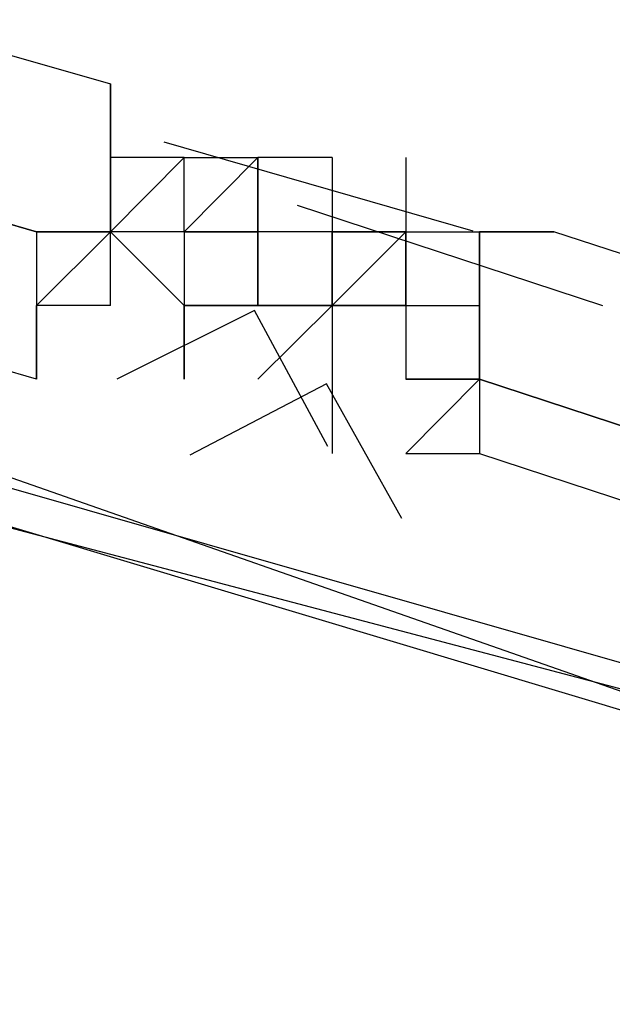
# Model space of a CAD drawing. Header units: feet. Extents: x -79 to 198, y -22 to 181.
# Tile 811 of 982: x 119.33 to 119.437, y 149.225 to 149.403. Entities that reach past the tile are written whole.
import ezdxf

# ---------------------------------------------------------------- set-up
doc = ezdxf.new("R2010")
doc.units = ezdxf.units.FT
doc.layers.add('A-LINEA', color=7, linetype='CONTINUOUS')

msp = doc.modelspace()

# ---------------------------------------------------------------- linework, layer by layer
at = {"layer": 'A-LINEA'}
for p, q in [((119.3467, 149.3911), (119.3467, 149.3911)), ((119.3467, 149.3911), (119.3467, 149.3911)), ((119.3467, 149.3911), (119.3467, 149.3911)), ((119.3467, 149.3911), (119.3467, 149.3911)), ((119.3563, 149.3806), (119.4121, 149.3646)), ((119.3563, 149.3806), (119.4121, 149.3646)), ((119.3467, 149.3778), (119.3467, 149.3778)), ((119.3467, 149.3644), (119.3467, 149.3778)), ((119.36, 149.3778), (119.3467, 149.3778)), ((119.3467, 149.3778), (119.3467, 149.3778)), ((119.3467, 149.3644), (119.3467, 149.3778)), ((119.3467, 149.3778), (119.3467, 149.3778)), ((119.3467, 149.3778), (119.3467, 149.3778)), ((119.3467, 149.3778), (119.3467, 149.3778)), ((119.3467, 149.3778), (119.3467, 149.3778)), ((119.3467, 149.3778), (119.3467, 149.3778)), ((119.3467, 149.3778), (119.3467, 149.3778)), ((119.3467, 149.3778), (119.3467, 149.3778)), ((119.3467, 149.3778), (119.3467, 149.3778)), ((119.3467, 149.3778), (119.3467, 149.3778)), ((119.3467, 149.3778), (119.3467, 149.3778)), ((119.3467, 149.3778), (119.3467, 149.3778)), ((119.3467, 149.3778), (119.3467, 149.3778)), ((119.3467, 149.3778), (119.3467, 149.3778)), ((119.3467, 149.3778), (119.3467, 149.3778)), ((119.3467, 149.3778), (119.3467, 149.3778)), ((119.3467, 149.3778), (119.3467, 149.3778)), ((119.3467, 149.3778), (119.3467, 149.3778)), ((119.3467, 149.3778), (119.3467, 149.3778)), ((119.3467, 149.3644), (119.3467, 149.3778)), ((119.36, 149.3778), (119.3467, 149.3778)), ((119.3467, 149.3778), (119.3467, 149.3778)), ((119.3467, 149.3644), (119.3467, 149.3778)), ((119.3467, 149.3778), (119.3467, 149.3778)), ((119.3467, 149.3778), (119.3467, 149.3778)), ((119.3467, 149.3778), (119.3467, 149.3778)), ((119.3467, 149.3778), (119.3467, 149.3778)), ((119.3467, 149.3778), (119.3467, 149.3778)), ((119.3467, 149.3778), (119.3467, 149.3778)), ((119.3467, 149.3778), (119.3467, 149.3778)), ((119.3467, 149.3778), (119.3467, 149.3778)), ((119.3467, 149.3778), (119.3467, 149.3778)), ((119.3467, 149.3778), (119.3467, 149.3778)), ((119.3467, 149.3778), (119.3467, 149.3778)), ((119.3467, 149.3778), (119.3467, 149.3778)), ((119.3467, 149.3778), (119.3467, 149.3778)), ((119.3467, 149.3778), (119.3467, 149.3778)), ((119.3467, 149.3778), (119.3467, 149.3778)), ((119.3467, 149.3778), (119.3467, 149.3778)), ((119.3467, 149.3778), (119.3467, 149.3778)), ((119.36, 149.3778), (119.36, 149.3778)), ((119.36, 149.3778), (119.36, 149.3778)), ((119.36, 149.3778), (119.36, 149.3778)), ((119.36, 149.3778), (119.36, 149.3778)), ((119.36, 149.3778), (119.36, 149.3778)), ((119.36, 149.3644), (119.36, 149.3778)), ((119.36, 149.3778), (119.36, 149.3778)), ((119.36, 149.3778), (119.3733, 149.3778)), ((119.36, 149.3778), (119.3733, 149.3778)), ((119.36, 149.3778), (119.36, 149.3778)), ((119.36, 149.3778), (119.3733, 149.3778)), ((119.36, 149.3778), (119.36, 149.3778)), ((119.36, 149.3778), (119.36, 149.3778)), ((119.36, 149.3778), (119.36, 149.3778)), ((119.36, 149.3778), (119.36, 149.3778)), ((119.36, 149.3778), (119.36, 149.3778)), ((119.36, 149.3644), (119.36, 149.3778)), ((119.36, 149.3778), (119.36, 149.3778)), ((119.36, 149.3778), (119.3733, 149.3778)), ((119.36, 149.3778), (119.3733, 149.3778)), ((119.36, 149.3778), (119.36, 149.3778)), ((119.36, 149.3778), (119.3733, 149.3778)), ((119.3733, 149.3778), (119.3733, 149.3778)), ((119.3733, 149.3778), (119.3733, 149.3778)), ((119.3733, 149.3778), (119.3733, 149.3778)), ((119.3733, 149.3778), (119.3733, 149.3778)), ((119.3733, 149.3778), (119.3733, 149.3778)), ((119.3733, 149.3778), (119.3733, 149.3778)), ((119.3733, 149.3778), (119.3733, 149.3778)), ((119.3733, 149.3778), (119.3733, 149.3778)), ((119.3733, 149.3778), (119.3733, 149.3778)), ((119.3733, 149.3778), (119.3733, 149.3644)), ((119.3733, 149.3778), (119.3733, 149.3778)), ((119.3867, 149.3778), (119.3733, 149.3778)), ((119.3733, 149.3644), (119.3733, 149.3778)), ((119.3733, 149.3778), (119.3733, 149.3778)), ((119.3733, 149.3778), (119.3733, 149.3778)), ((119.3733, 149.3644), (119.3733, 149.3778)), ((119.3733, 149.3778), (119.3733, 149.3778)), ((119.3733, 149.3778), (119.3733, 149.3778)), ((119.3733, 149.3778), (119.3733, 149.3778)), ((119.3733, 149.3778), (119.3733, 149.3778)), ((119.3733, 149.3778), (119.3733, 149.3644)), ((119.3733, 149.3778), (119.3733, 149.3778)), ((119.3733, 149.3778), (119.3733, 149.3644)), ((119.3733, 149.3778), (119.3733, 149.3778)), ((119.3733, 149.3778), (119.3733, 149.3644)), ((119.3733, 149.3778), (119.3733, 149.3778)), ((119.3733, 149.3778), (119.3733, 149.3778)), ((119.3733, 149.3778), (119.3733, 149.3778)), ((119.3733, 149.3778), (119.3733, 149.3778)), ((119.3733, 149.3778), (119.3733, 149.3778)), ((119.3733, 149.3778), (119.3733, 149.3778)), ((119.3733, 149.3778), (119.3733, 149.3778)), ((119.3733, 149.3778), (119.3733, 149.3778)), ((119.3733, 149.3778), (119.3733, 149.3778)), ((119.3733, 149.3778), (119.3733, 149.3644)), ((119.3733, 149.3778), (119.3733, 149.3778)), ((119.3867, 149.3778), (119.3733, 149.3778)), ((119.3733, 149.3644), (119.3733, 149.3778)), ((119.3733, 149.3778), (119.3733, 149.3778)), ((119.3733, 149.3778), (119.3733, 149.3778)), ((119.3733, 149.3644), (119.3733, 149.3778)), ((119.3733, 149.3778), (119.3733, 149.3778)), ((119.3733, 149.3778), (119.3733, 149.3778)), ((119.3733, 149.3778), (119.3733, 149.3778)), ((119.3733, 149.3778), (119.3733, 149.3778)), ((119.3733, 149.3778), (119.3733, 149.3644)), ((119.3733, 149.3778), (119.3733, 149.3778)), ((119.3733, 149.3778), (119.3733, 149.3644)), ((119.3733, 149.3778), (119.3733, 149.3778)), ((119.3733, 149.3778), (119.3733, 149.3644)), ((119.3867, 149.3778), (119.3867, 149.3644)), ((119.3867, 149.3778), (119.3867, 149.3644)), ((119.3867, 149.3778), (119.3867, 149.3644)), ((119.3867, 149.3778), (119.3867, 149.3778)), ((119.3867, 149.3778), (119.3867, 149.3644)), ((119.3867, 149.3778), (119.3867, 149.3644)), ((119.3867, 149.3778), (119.3867, 149.3644)), ((119.3867, 149.3778), (119.3867, 149.3778)), ((119.4, 149.3778), (119.4, 149.3644)), ((119.4, 149.3778), (119.4, 149.3644)), ((119.3804, 149.3692), (119.4355, 149.3511)), ((119.3804, 149.3692), (119.4355, 149.3511)), ((119.3333, 149.3644), (119.3467, 149.3644)), ((119.3333, 149.3644), (119.3467, 149.3644)), ((119.3467, 149.3644), (119.3467, 149.3644)), ((119.3467, 149.3644), (119.3467, 149.3644)), ((119.3467, 149.3644), (119.3467, 149.3644)), ((119.3467, 149.3644), (119.3467, 149.3644)), ((119.3467, 149.3644), (119.3467, 149.3644)), ((119.36, 149.3511), (119.3467, 149.3644)), ((119.36, 149.3511), (119.3467, 149.3644)), ((119.36, 149.3644), (119.3467, 149.3644)), ((119.3467, 149.3644), (119.3467, 149.3644)), ((119.3467, 149.3644), (119.3467, 149.3644)), ((119.3467, 149.3644), (119.3467, 149.3644)), ((119.3467, 149.3644), (119.3467, 149.3644)), ((119.3467, 149.3644), (119.3467, 149.3644)), ((119.3467, 149.3644), (119.3467, 149.3644)), ((119.3467, 149.3644), (119.3467, 149.3644)), ((119.3467, 149.3644), (119.3467, 149.3644)), ((119.3467, 149.3511), (119.3467, 149.3644)), ((119.3467, 149.3644), (119.3467, 149.3644)), ((119.3467, 149.3644), (119.3467, 149.3644)), ((119.3467, 149.3644), (119.3467, 149.3644)), ((119.3467, 149.3644), (119.3467, 149.3644)), ((119.3467, 149.3644), (119.3467, 149.3644)), ((119.3467, 149.3644), (119.3467, 149.3644)), ((119.3467, 149.3644), (119.3467, 149.3644)), ((119.3467, 149.3644), (119.3467, 149.3644)), ((119.3467, 149.3644), (119.3467, 149.3644)), ((119.36, 149.3511), (119.3467, 149.3644)), ((119.36, 149.3511), (119.3467, 149.3644)), ((119.36, 149.3644), (119.3467, 149.3644)), ((119.3467, 149.3644), (119.3467, 149.3644)), ((119.3467, 149.3644), (119.3467, 149.3644)), ((119.3467, 149.3644), (119.3467, 149.3644)), ((119.3467, 149.3644), (119.3467, 149.3644)), ((119.3467, 149.3644), (119.3467, 149.3644)), ((119.3467, 149.3644), (119.3467, 149.3644)), ((119.3467, 149.3644), (119.3467, 149.3644)), ((119.3467, 149.3644), (119.3467, 149.3644)), ((119.3467, 149.3511), (119.3467, 149.3644)), ((119.3467, 149.3644), (119.3467, 149.3644)), ((119.3467, 149.3644), (119.3467, 149.3644)), ((119.3467, 149.3644), (119.3467, 149.3644)), ((119.3467, 149.3644), (119.3467, 149.3644)), ((119.36, 149.3644), (119.36, 149.3644)), ((119.36, 149.3644), (119.3733, 149.3644)), ((119.36, 149.3644), (119.36, 149.3644)), ((119.36, 149.3644), (119.36, 149.3644)), ((119.36, 149.3644), (119.36, 149.3644)), ((119.36, 149.3644), (119.36, 149.3644)), ((119.36, 149.3644), (119.36, 149.3644)), ((119.36, 149.3644), (119.36, 149.3511)), ((119.36, 149.3644), (119.36, 149.3511)), ((119.36, 149.3644), (119.36, 149.3644)), ((119.36, 149.3644), (119.36, 149.3644)), ((119.3733, 149.3644), (119.36, 149.3644)), ((119.36, 149.3644), (119.36, 149.3644)), ((119.36, 149.3644), (119.36, 149.3644)), ((119.36, 149.3644), (119.36, 149.3644)), ((119.36, 149.3644), (119.36, 149.3644)), ((119.36, 149.3644), (119.36, 149.3644)), ((119.36, 149.3644), (119.36, 149.3644)), ((119.36, 149.3644), (119.36, 149.3644)), ((119.36, 149.3644), (119.36, 149.3644)), ((119.36, 149.3644), (119.36, 149.3644)), ((119.36, 149.3644), (119.36, 149.3644)), ((119.36, 149.3644), (119.36, 149.3644)), ((119.36, 149.3644), (119.36, 149.3644)), ((119.36, 149.3644), (119.36, 149.3644)), ((119.36, 149.3644), (119.36, 149.3644)), ((119.36, 149.3644), (119.36, 149.3644)), ((119.36, 149.3644), (119.36, 149.3644)), ((119.36, 149.3644), (119.36, 149.3644)), ((119.36, 149.3644), (119.36, 149.3644)), ((119.36, 149.3644), (119.36, 149.3644)), ((119.36, 149.3644), (119.36, 149.3511)), ((119.36, 149.3644), (119.36, 149.3644)), ((119.36, 149.3644), (119.36, 149.3511)), ((119.36, 149.3644), (119.36, 149.3644)), ((119.36, 149.3644), (119.36, 149.3644)), ((119.36, 149.3644), (119.36, 149.3644)), ((119.36, 149.3644), (119.36, 149.3644)), ((119.36, 149.3644), (119.36, 149.3644)), ((119.36, 149.3644), (119.36, 149.3644)), ((119.36, 149.3644), (119.36, 149.3644)), ((119.36, 149.3644), (119.3733, 149.3644)), ((119.36, 149.3644), (119.36, 149.3644)), ((119.36, 149.3644), (119.36, 149.3644)), ((119.36, 149.3644), (119.36, 149.3644)), ((119.36, 149.3644), (119.36, 149.3644)), ((119.36, 149.3644), (119.36, 149.3644)), ((119.36, 149.3644), (119.36, 149.3511)), ((119.36, 149.3644), (119.36, 149.3511)), ((119.36, 149.3644), (119.36, 149.3644)), ((119.36, 149.3644), (119.36, 149.3644)), ((119.3733, 149.3644), (119.36, 149.3644)), ((119.36, 149.3644), (119.36, 149.3644)), ((119.36, 149.3644), (119.36, 149.3644)), ((119.36, 149.3644), (119.36, 149.3644)), ((119.36, 149.3644), (119.36, 149.3644)), ((119.36, 149.3644), (119.36, 149.3644)), ((119.36, 149.3644), (119.36, 149.3644)), ((119.36, 149.3644), (119.36, 149.3644)), ((119.36, 149.3644), (119.36, 149.3644)), ((119.36, 149.3644), (119.36, 149.3644)), ((119.36, 149.3644), (119.36, 149.3644)), ((119.36, 149.3644), (119.36, 149.3644)), ((119.36, 149.3644), (119.36, 149.3644)), ((119.36, 149.3644), (119.36, 149.3644)), ((119.36, 149.3644), (119.36, 149.3644)), ((119.36, 149.3644), (119.36, 149.3644)), ((119.36, 149.3644), (119.36, 149.3644)), ((119.36, 149.3644), (119.36, 149.3644)), ((119.36, 149.3644), (119.36, 149.3644)), ((119.36, 149.3644), (119.36, 149.3644)), ((119.36, 149.3644), (119.36, 149.3511)), ((119.36, 149.3644), (119.36, 149.3644)), ((119.36, 149.3644), (119.36, 149.3511)), ((119.36, 149.3644), (119.36, 149.3644)), ((119.36, 149.3644), (119.36, 149.3644)), ((119.36, 149.3644), (119.36, 149.3644)), ((119.36, 149.3644), (119.36, 149.3644)), ((119.36, 149.3644), (119.36, 149.3644)), ((119.36, 149.3644), (119.36, 149.3644)), ((119.3733, 149.3644), (119.3733, 149.3644)), ((119.3733, 149.3644), (119.3733, 149.3644)), ((119.3733, 149.3644), (119.3733, 149.3644)), ((119.3733, 149.3644), (119.3733, 149.3644)), ((119.3733, 149.3511), (119.3733, 149.3644)), ((119.3733, 149.3644), (119.3733, 149.3644)), ((119.3733, 149.3644), (119.3733, 149.3644)), ((119.3733, 149.3644), (119.3733, 149.3644)), ((119.3733, 149.3644), (119.3733, 149.3644)), ((119.3733, 149.3644), (119.3733, 149.3644)), ((119.3733, 149.3644), (119.3733, 149.3644)), ((119.3733, 149.3644), (119.3733, 149.3644)), ((119.3733, 149.3644), (119.3733, 149.3644)), ((119.3733, 149.3644), (119.3733, 149.3644)), ((119.3733, 149.3644), (119.3733, 149.3644)), ((119.3733, 149.3644), (119.3733, 149.3644)), ((119.3733, 149.3644), (119.3733, 149.3644)), ((119.3733, 149.3644), (119.3733, 149.3644)), ((119.3733, 149.3644), (119.3733, 149.3644)), ((119.3733, 149.3644), (119.3733, 149.3644)), ((119.3733, 149.3644), (119.3733, 149.3644)), ((119.3733, 149.3644), (119.3733, 149.3511)), ((119.3733, 149.3644), (119.3733, 149.3644)), ((119.3733, 149.3644), (119.3733, 149.3644)), ((119.3733, 149.3644), (119.3733, 149.3644)), ((119.3733, 149.3644), (119.3733, 149.3644)), ((119.3733, 149.3644), (119.3733, 149.3644)), ((119.3733, 149.3644), (119.3733, 149.3644)), ((119.3733, 149.3644), (119.3733, 149.3644)), ((119.3733, 149.3644), (119.3733, 149.3644)), ((119.3733, 149.3644), (119.3733, 149.3644)), ((119.3733, 149.3644), (119.3733, 149.3644)), ((119.3733, 149.3511), (119.3733, 149.3644)), ((119.3733, 149.3644), (119.3733, 149.3644)), ((119.3733, 149.3644), (119.3733, 149.3644)), ((119.3733, 149.3644), (119.3733, 149.3644)), ((119.3733, 149.3644), (119.3733, 149.3644)), ((119.3733, 149.3644), (119.3733, 149.3644)), ((119.3867, 149.3644), (119.3733, 149.3644)), ((119.3733, 149.3644), (119.3733, 149.3644)), ((119.3733, 149.3644), (119.3733, 149.3644)), ((119.3867, 149.3644), (119.3733, 149.3644)), ((119.3733, 149.3644), (119.3733, 149.3644)), ((119.3733, 149.3644), (119.3733, 149.3644)), ((119.3733, 149.3644), (119.3733, 149.3644)), ((119.3733, 149.3644), (119.3733, 149.3644)), ((119.3733, 149.3644), (119.3733, 149.3644)), ((119.3733, 149.3644), (119.3733, 149.3644)), ((119.3733, 149.3644), (119.3733, 149.3644)), ((119.3733, 149.3644), (119.3733, 149.3644)), ((119.3733, 149.3644), (119.3733, 149.3644)), ((119.3733, 149.3644), (119.3733, 149.3644)), ((119.3733, 149.3644), (119.3733, 149.3644)), ((119.3733, 149.3644), (119.3733, 149.3644)), ((119.3733, 149.3644), (119.3733, 149.3644)), ((119.3733, 149.3644), (119.3733, 149.3644)), ((119.3733, 149.3644), (119.3733, 149.3644)), ((119.3733, 149.3644), (119.3733, 149.3644)), ((119.3733, 149.3644), (119.3733, 149.3644)), ((119.3733, 149.3644), (119.3733, 149.3644)), ((119.3733, 149.3511), (119.3733, 149.3644)), ((119.3733, 149.3644), (119.3733, 149.3644)), ((119.3733, 149.3644), (119.3733, 149.3644)), ((119.3733, 149.3644), (119.3733, 149.3644)), ((119.3733, 149.3644), (119.3733, 149.3644)), ((119.3733, 149.3644), (119.3733, 149.3644)), ((119.3733, 149.3644), (119.3733, 149.3644)), ((119.3733, 149.3644), (119.3733, 149.3644)), ((119.3733, 149.3644), (119.3733, 149.3644)), ((119.3733, 149.3644), (119.3733, 149.3644)), ((119.3733, 149.3644), (119.3733, 149.3644)), ((119.3733, 149.3644), (119.3733, 149.3644)), ((119.3733, 149.3644), (119.3733, 149.3644)), ((119.3733, 149.3644), (119.3733, 149.3644)), ((119.3733, 149.3644), (119.3733, 149.3644)), ((119.3733, 149.3644), (119.3733, 149.3644)), ((119.3733, 149.3644), (119.3733, 149.3644)), ((119.3733, 149.3644), (119.3733, 149.3511)), ((119.3733, 149.3644), (119.3733, 149.3644)), ((119.3733, 149.3644), (119.3733, 149.3644)), ((119.3733, 149.3644), (119.3733, 149.3644)), ((119.3733, 149.3644), (119.3733, 149.3644)), ((119.3733, 149.3644), (119.3733, 149.3644)), ((119.3733, 149.3644), (119.3733, 149.3644)), ((119.3733, 149.3644), (119.3733, 149.3644)), ((119.3733, 149.3644), (119.3733, 149.3644)), ((119.3733, 149.3644), (119.3733, 149.3644)), ((119.3733, 149.3644), (119.3733, 149.3644)), ((119.3733, 149.3511), (119.3733, 149.3644)), ((119.3733, 149.3644), (119.3733, 149.3644)), ((119.3733, 149.3644), (119.3733, 149.3644)), ((119.3733, 149.3644), (119.3733, 149.3644)), ((119.3733, 149.3644), (119.3733, 149.3644)), ((119.3733, 149.3644), (119.3733, 149.3644)), ((119.3867, 149.3644), (119.3733, 149.3644)), ((119.3733, 149.3644), (119.3733, 149.3644)), ((119.3733, 149.3644), (119.3733, 149.3644)), ((119.3867, 149.3644), (119.3733, 149.3644)), ((119.3733, 149.3644), (119.3733, 149.3644)), ((119.3733, 149.3644), (119.3733, 149.3644)), ((119.3733, 149.3644), (119.3733, 149.3644)), ((119.3733, 149.3644), (119.3733, 149.3644)), ((119.3733, 149.3644), (119.3733, 149.3644)), ((119.3733, 149.3644), (119.3733, 149.3644)), ((119.3733, 149.3644), (119.3733, 149.3644)), ((119.3733, 149.3644), (119.3733, 149.3644)), ((119.3733, 149.3644), (119.3733, 149.3644)), ((119.3733, 149.3644), (119.3733, 149.3644)), ((119.3733, 149.3644), (119.3733, 149.3644)), ((119.3733, 149.3644), (119.3733, 149.3644)), ((119.3733, 149.3644), (119.3733, 149.3644)), ((119.3733, 149.3644), (119.3733, 149.3644)), ((119.3867, 149.3644), (119.3867, 149.3644)), ((119.3867, 149.3644), (119.3867, 149.3644)), ((119.3867, 149.3644), (119.3867, 149.3644)), ((119.3867, 149.3644), (119.4, 149.3644)), ((119.3867, 149.3644), (119.4, 149.3644)), ((119.3867, 149.3644), (119.3867, 149.3644)), ((119.3867, 149.3511), (119.3867, 149.3644)), ((119.3867, 149.3644), (119.3867, 149.3644)), ((119.3867, 149.3644), (119.3867, 149.3644)), ((119.3867, 149.3644), (119.3867, 149.3644)), ((119.3867, 149.3644), (119.3867, 149.3644)), ((119.3867, 149.3644), (119.3867, 149.3644)), ((119.3867, 149.3644), (119.3867, 149.3644)), ((119.3867, 149.3644), (119.3867, 149.3644)), ((119.3867, 149.3644), (119.3867, 149.3644)), ((119.3867, 149.3644), (119.3867, 149.3644)), ((119.3867, 149.3644), (119.3867, 149.3644)), ((119.3867, 149.3644), (119.3867, 149.3644)), ((119.3867, 149.3644), (119.3867, 149.3644)), ((119.3867, 149.3644), (119.3867, 149.3644)), ((119.3867, 149.3644), (119.3867, 149.3644)), ((119.3867, 149.3644), (119.3867, 149.3644)), ((119.3867, 149.3644), (119.3867, 149.3644)), ((119.3867, 149.3644), (119.3867, 149.3644)), ((119.3867, 149.3644), (119.3867, 149.3644)), ((119.3867, 149.3511), (119.3867, 149.3644)), ((119.4, 149.3644), (119.3867, 149.3644)), ((119.3867, 149.3644), (119.3867, 149.3644)), ((119.3867, 149.3644), (119.3867, 149.3644)), ((119.3867, 149.3644), (119.3867, 149.3644)), ((119.3867, 149.3644), (119.3867, 149.3644)), ((119.3867, 149.3644), (119.3867, 149.3644)), ((119.3867, 149.3644), (119.3867, 149.3644)), ((119.3867, 149.3644), (119.3867, 149.3644)), ((119.3867, 149.3644), (119.3867, 149.3644)), ((119.3867, 149.3644), (119.3867, 149.3644)), ((119.3867, 149.3644), (119.3867, 149.3644)), ((119.3867, 149.3644), (119.3867, 149.3644)), ((119.3867, 149.3644), (119.3867, 149.3644)), ((119.3867, 149.3644), (119.3867, 149.3644)), ((119.3867, 149.3644), (119.3867, 149.3644)), ((119.3867, 149.3644), (119.3867, 149.3644)), ((119.3867, 149.3644), (119.3867, 149.3644)), ((119.3867, 149.3644), (119.3867, 149.3644)), ((119.3867, 149.3644), (119.3867, 149.3644)), ((119.3867, 149.3644), (119.3867, 149.3644)), ((119.3867, 149.3644), (119.3867, 149.3644)), ((119.3867, 149.3644), (119.3867, 149.3644)), ((119.3867, 149.3644), (119.3867, 149.3644)), ((119.3867, 149.3644), (119.3867, 149.3644)), ((119.3867, 149.3644), (119.3867, 149.3644)), ((119.3867, 149.3644), (119.3867, 149.3644)), ((119.3867, 149.3644), (119.3867, 149.3644)), ((119.3867, 149.3644), (119.3867, 149.3644)), ((119.3867, 149.3644), (119.4, 149.3644)), ((119.3867, 149.3644), (119.4, 149.3644)), ((119.3867, 149.3644), (119.3867, 149.3644)), ((119.3867, 149.3511), (119.3867, 149.3644)), ((119.3867, 149.3644), (119.3867, 149.3644)), ((119.3867, 149.3644), (119.3867, 149.3644)), ((119.3867, 149.3644), (119.3867, 149.3644)), ((119.3867, 149.3644), (119.3867, 149.3644)), ((119.3867, 149.3644), (119.3867, 149.3644)), ((119.3867, 149.3644), (119.3867, 149.3644)), ((119.3867, 149.3644), (119.3867, 149.3644)), ((119.3867, 149.3644), (119.3867, 149.3644)), ((119.3867, 149.3644), (119.3867, 149.3644)), ((119.3867, 149.3644), (119.3867, 149.3644)), ((119.3867, 149.3644), (119.3867, 149.3644)), ((119.3867, 149.3644), (119.3867, 149.3644)), ((119.3867, 149.3644), (119.3867, 149.3644)), ((119.3867, 149.3644), (119.3867, 149.3644)), ((119.3867, 149.3644), (119.3867, 149.3644)), ((119.3867, 149.3644), (119.3867, 149.3644)), ((119.3867, 149.3644), (119.3867, 149.3644)), ((119.3867, 149.3644), (119.3867, 149.3644)), ((119.3867, 149.3511), (119.3867, 149.3644)), ((119.4, 149.3644), (119.3867, 149.3644)), ((119.3867, 149.3644), (119.3867, 149.3644)), ((119.3867, 149.3644), (119.3867, 149.3644)), ((119.3867, 149.3644), (119.3867, 149.3644)), ((119.3867, 149.3644), (119.3867, 149.3644)), ((119.3867, 149.3644), (119.3867, 149.3644)), ((119.3867, 149.3644), (119.3867, 149.3644)), ((119.3867, 149.3644), (119.3867, 149.3644)), ((119.3867, 149.3644), (119.3867, 149.3644)), ((119.3867, 149.3644), (119.3867, 149.3644)), ((119.3867, 149.3644), (119.3867, 149.3644)), ((119.3867, 149.3644), (119.3867, 149.3644)), ((119.3867, 149.3644), (119.3867, 149.3644)), ((119.3867, 149.3644), (119.3867, 149.3644)), ((119.3867, 149.3644), (119.3867, 149.3644)), ((119.3867, 149.3644), (119.3867, 149.3644)), ((119.3867, 149.3644), (119.3867, 149.3644)), ((119.3867, 149.3644), (119.3867, 149.3644)), ((119.3867, 149.3644), (119.3867, 149.3644)), ((119.3867, 149.3644), (119.3867, 149.3644)), ((119.3867, 149.3644), (119.3867, 149.3644)), ((119.3867, 149.3644), (119.3867, 149.3644)), ((119.3867, 149.3644), (119.3867, 149.3644)), ((119.3867, 149.3644), (119.3867, 149.3644)), ((119.3867, 149.3644), (119.3867, 149.3644)), ((119.4, 149.3644), (119.4, 149.3644)), ((119.4, 149.3644), (119.4133, 149.3644)), ((119.4, 149.3511), (119.4, 149.3644)), ((119.4, 149.3644), (119.4, 149.3644)), ((119.4, 149.3644), (119.4, 149.3644)), ((119.4, 149.3644), (119.4, 149.3644)), ((119.4, 149.3644), (119.4, 149.3644)), ((119.4, 149.3644), (119.4, 149.3644)), ((119.4, 149.3644), (119.4, 149.3644)), ((119.4, 149.3644), (119.4, 149.3644)), ((119.4, 149.3644), (119.4, 149.3644)), ((119.4, 149.3644), (119.4, 149.3644)), ((119.4, 149.3644), (119.4, 149.3511)), ((119.4, 149.3644), (119.4, 149.3644)), ((119.4, 149.3644), (119.4, 149.3644)), ((119.4, 149.3644), (119.4, 149.3644)), ((119.4, 149.3644), (119.4, 149.3644)), ((119.4, 149.3644), (119.4, 149.3644)), ((119.4, 149.3644), (119.4, 149.3644)), ((119.4, 149.3644), (119.4, 149.3644)), ((119.4, 149.3644), (119.4, 149.3644)), ((119.4, 149.3644), (119.4133, 149.3644)), ((119.4, 149.3511), (119.4, 149.3644)), ((119.4, 149.3644), (119.4, 149.3644)), ((119.4, 149.3644), (119.4, 149.3644)), ((119.4, 149.3644), (119.4, 149.3644)), ((119.4, 149.3644), (119.4, 149.3644)), ((119.4, 149.3644), (119.4, 149.3644)), ((119.4, 149.3644), (119.4, 149.3644)), ((119.4, 149.3644), (119.4, 149.3644)), ((119.4, 149.3644), (119.4, 149.3644)), ((119.4, 149.3644), (119.4, 149.3644)), ((119.4, 149.3644), (119.4, 149.3511)), ((119.4, 149.3644), (119.4, 149.3644)), ((119.4, 149.3644), (119.4, 149.3644)), ((119.4, 149.3644), (119.4, 149.3644)), ((119.4, 149.3644), (119.4, 149.3644)), ((119.4, 149.3644), (119.4, 149.3644)), ((119.4, 149.3644), (119.4, 149.3644)), ((119.4, 149.3644), (119.4, 149.3644)), ((119.4133, 149.3644), (119.4133, 149.3644)), ((119.4133, 149.3644), (119.4133, 149.3644)), ((119.4133, 149.3644), (119.4133, 149.3644)), ((119.4133, 149.3644), (119.4133, 149.3644)), ((119.4133, 149.3511), (119.4133, 149.3644)), ((119.4133, 149.3644), (119.4133, 149.3644)), ((119.4133, 149.3644), (119.4133, 149.3644)), ((119.4133, 149.3644), (119.4133, 149.3644)), ((119.4133, 149.3644), (119.4133, 149.3644)), ((119.4133, 149.3644), (119.4133, 149.3511)), ((119.4133, 149.3644), (119.4133, 149.3644)), ((119.4133, 149.3644), (119.4133, 149.3644)), ((119.4133, 149.3644), (119.4133, 149.3511)), ((119.4133, 149.3644), (119.4133, 149.3644)), ((119.4133, 149.3644), (119.4133, 149.3644)), ((119.4133, 149.3644), (119.4133, 149.3644)), ((119.4133, 149.3644), (119.4133, 149.3644)), ((119.4133, 149.3644), (119.4133, 149.3644)), ((119.4133, 149.3511), (119.4133, 149.3644)), ((119.4133, 149.3644), (119.4133, 149.3644)), ((119.4133, 149.3644), (119.4133, 149.3644)), ((119.4133, 149.3644), (119.4133, 149.3644)), ((119.4133, 149.3644), (119.4133, 149.3644)), ((119.4133, 149.3644), (119.4133, 149.3511)), ((119.4133, 149.3644), (119.4133, 149.3644)), ((119.4133, 149.3644), (119.4133, 149.3644)), ((119.4133, 149.3644), (119.4133, 149.3511)), ((119.4133, 149.3644), (119.4133, 149.3644)), ((119.4267, 149.3644), (119.4267, 149.3644)), ((119.4267, 149.3644), (119.4267, 149.3644)), ((119.4267, 149.3644), (119.4267, 149.3644)), ((119.4267, 149.3644), (119.4267, 149.3644)), ((119.3333, 149.3511), (119.3333, 149.3511)), ((119.3467, 149.3511), (119.3333, 149.3511)), ((119.3333, 149.3511), (119.3333, 149.3511)), ((119.3333, 149.3511), (119.3333, 149.3511)), ((119.3333, 149.3511), (119.3333, 149.3378)), ((119.3333, 149.3511), (119.3333, 149.3511)), ((119.3333, 149.3511), (119.3333, 149.3511)), ((119.3467, 149.3511), (119.3333, 149.3511)), ((119.3333, 149.3511), (119.3333, 149.3511)), ((119.3333, 149.3511), (119.3333, 149.3511)), ((119.3333, 149.3511), (119.3333, 149.3378)), ((119.3333, 149.3511), (119.3333, 149.3511)), ((119.3467, 149.3511), (119.3467, 149.3511)), ((119.3467, 149.3511), (119.3467, 149.3511)), ((119.3467, 149.3511), (119.3467, 149.3511)), ((119.3467, 149.3511), (119.3467, 149.3511)), ((119.3467, 149.3511), (119.3467, 149.3511)), ((119.3467, 149.3511), (119.3467, 149.3511)), ((119.3467, 149.3511), (119.3467, 149.3511)), ((119.3467, 149.3511), (119.3467, 149.3511)), ((119.3467, 149.3511), (119.3467, 149.3511)), ((119.3467, 149.3511), (119.3467, 149.3511)), ((119.3467, 149.3511), (119.3467, 149.3511)), ((119.3467, 149.3511), (119.3467, 149.3511)), ((119.3467, 149.3511), (119.3467, 149.3511)), ((119.3467, 149.3511), (119.3467, 149.3511)), ((119.3467, 149.3511), (119.3467, 149.3511)), ((119.3467, 149.3511), (119.3467, 149.3511)), ((119.3467, 149.3511), (119.3467, 149.3511)), ((119.3467, 149.3511), (119.3467, 149.3511)), ((119.3467, 149.3511), (119.3467, 149.3511)), ((119.3467, 149.3511), (119.3467, 149.3511)), ((119.3467, 149.3511), (119.3467, 149.3511)), ((119.3467, 149.3511), (119.3467, 149.3511)), ((119.3467, 149.3511), (119.3467, 149.3511)), ((119.3467, 149.3511), (119.3467, 149.3511)), ((119.36, 149.3511), (119.36, 149.3511)), ((119.36, 149.3511), (119.3733, 149.3511)), ((119.36, 149.3511), (119.36, 149.3511)), ((119.36, 149.3511), (119.36, 149.3511)), ((119.36, 149.3511), (119.36, 149.3511)), ((119.36, 149.3378), (119.36, 149.3511)), ((119.36, 149.3511), (119.36, 149.3511)), ((119.36, 149.3511), (119.36, 149.3511)), ((119.36, 149.3511), (119.36, 149.3511)), ((119.36, 149.3511), (119.36, 149.3511)), ((119.36, 149.3511), (119.36, 149.3511)), ((119.36, 149.3511), (119.36, 149.3511)), ((119.36, 149.3511), (119.36, 149.3511)), ((119.36, 149.3511), (119.3733, 149.3511)), ((119.36, 149.3511), (119.36, 149.3511)), ((119.36, 149.3511), (119.36, 149.3511)), ((119.36, 149.3511), (119.36, 149.3511)), ((119.3733, 149.3511), (119.36, 149.3511)), ((119.36, 149.3511), (119.36, 149.3511)), ((119.36, 149.3511), (119.36, 149.3511)), ((119.36, 149.3511), (119.3733, 149.3511)), ((119.36, 149.3511), (119.36, 149.3511)), ((119.36, 149.3511), (119.36, 149.3511)), ((119.36, 149.3511), (119.36, 149.3511)), ((119.36, 149.3378), (119.36, 149.3511)), ((119.36, 149.3511), (119.36, 149.3511)), ((119.36, 149.3511), (119.36, 149.3511)), ((119.36, 149.3511), (119.36, 149.3511)), ((119.36, 149.3511), (119.36, 149.3511)), ((119.36, 149.3511), (119.36, 149.3511)), ((119.36, 149.3511), (119.36, 149.3511)), ((119.36, 149.3511), (119.36, 149.3511)), ((119.36, 149.3511), (119.3733, 149.3511)), ((119.36, 149.3511), (119.36, 149.3511)), ((119.36, 149.3511), (119.36, 149.3511)), ((119.36, 149.3511), (119.36, 149.3511)), ((119.3733, 149.3511), (119.36, 149.3511)), ((119.36, 149.3511), (119.36, 149.3511)), ((119.3733, 149.3511), (119.3733, 149.3511)), ((119.3733, 149.3511), (119.3733, 149.3511)), ((119.3733, 149.3511), (119.3733, 149.3511)), ((119.3733, 149.3511), (119.3733, 149.3511)), ((119.3733, 149.3511), (119.3733, 149.3511)), ((119.3733, 149.3511), (119.3733, 149.3511)), ((119.3733, 149.3511), (119.3733, 149.3511)), ((119.3733, 149.3511), (119.3733, 149.3511)), ((119.3733, 149.3511), (119.3733, 149.3511)), ((119.3733, 149.3511), (119.3733, 149.3511)), ((119.3733, 149.3511), (119.3867, 149.3511)), ((119.3733, 149.3511), (119.3867, 149.3511)), ((119.3733, 149.3511), (119.3867, 149.3511)), ((119.3733, 149.3511), (119.3867, 149.3511)), ((119.3733, 149.3511), (119.3733, 149.3511)), ((119.3733, 149.3511), (119.3733, 149.3511)), ((119.3733, 149.3511), (119.3733, 149.3511)), ((119.3733, 149.3511), (119.3733, 149.3511)), ((119.3733, 149.3511), (119.3733, 149.3511)), ((119.3733, 149.3511), (119.3733, 149.3511)), ((119.3733, 149.3511), (119.3733, 149.3511)), ((119.3733, 149.3511), (119.3733, 149.3511)), ((119.3867, 149.3511), (119.3733, 149.3511)), ((119.3733, 149.3511), (119.3733, 149.3511)), ((119.3733, 149.3511), (119.3733, 149.3511)), ((119.3733, 149.3511), (119.3733, 149.3511)), ((119.3733, 149.3511), (119.3733, 149.3511)), ((119.3733, 149.3511), (119.3733, 149.3511)), ((119.3733, 149.3511), (119.3733, 149.3511)), ((119.3733, 149.3511), (119.3733, 149.3511)), ((119.3733, 149.3511), (119.3733, 149.3511)), ((119.3733, 149.3511), (119.3733, 149.3511)), ((119.3867, 149.3511), (119.3733, 149.3378)), ((119.3733, 149.3511), (119.3733, 149.3511)), ((119.3733, 149.3511), (119.3733, 149.3511)), ((119.3733, 149.3511), (119.3733, 149.3511)), ((119.3733, 149.3511), (119.3733, 149.3511)), ((119.3733, 149.3511), (119.3733, 149.3511)), ((119.3733, 149.3511), (119.3733, 149.3511)), ((119.3733, 149.3511), (119.3733, 149.3511)), ((119.3733, 149.3511), (119.3733, 149.3511)), ((119.3733, 149.3511), (119.3733, 149.3511)), ((119.3733, 149.3511), (119.3733, 149.3511)), ((119.3733, 149.3511), (119.3733, 149.3511)), ((119.3733, 149.3511), (119.3733, 149.3511)), ((119.3733, 149.3511), (119.3733, 149.3511)), ((119.3733, 149.3511), (119.3733, 149.3511)), ((119.3733, 149.3511), (119.3733, 149.3511)), ((119.3733, 149.3511), (119.3733, 149.3511)), ((119.3733, 149.3511), (119.3733, 149.3511)), ((119.3733, 149.3511), (119.3733, 149.3511)), ((119.3733, 149.3511), (119.3733, 149.3511)), ((119.3733, 149.3511), (119.3867, 149.3511)), ((119.3733, 149.3511), (119.3867, 149.3511)), ((119.3733, 149.3511), (119.3867, 149.3511)), ((119.3733, 149.3511), (119.3867, 149.3511)), ((119.3733, 149.3511), (119.3733, 149.3511)), ((119.3733, 149.3511), (119.3733, 149.3511)), ((119.3733, 149.3511), (119.3733, 149.3511)), ((119.3733, 149.3511), (119.3733, 149.3511)), ((119.3733, 149.3511), (119.3733, 149.3511)), ((119.3733, 149.3511), (119.3733, 149.3511)), ((119.3733, 149.3511), (119.3733, 149.3511)), ((119.3733, 149.3511), (119.3733, 149.3511)), ((119.3867, 149.3511), (119.3733, 149.3511)), ((119.3733, 149.3511), (119.3733, 149.3511)), ((119.3733, 149.3511), (119.3733, 149.3511)), ((119.3733, 149.3511), (119.3733, 149.3511)), ((119.3733, 149.3511), (119.3733, 149.3511)), ((119.3733, 149.3511), (119.3733, 149.3511)), ((119.3733, 149.3511), (119.3733, 149.3511)), ((119.3733, 149.3511), (119.3733, 149.3511)), ((119.3733, 149.3511), (119.3733, 149.3511)), ((119.3733, 149.3511), (119.3733, 149.3511)), ((119.3867, 149.3511), (119.3733, 149.3378)), ((119.3733, 149.3511), (119.3733, 149.3511)), ((119.3733, 149.3511), (119.3733, 149.3511)), ((119.3733, 149.3511), (119.3733, 149.3511)), ((119.3733, 149.3511), (119.3733, 149.3511)), ((119.3733, 149.3511), (119.3733, 149.3511)), ((119.3733, 149.3511), (119.3733, 149.3511)), ((119.3733, 149.3511), (119.3733, 149.3511)), ((119.3733, 149.3511), (119.3733, 149.3511)), ((119.3733, 149.3511), (119.3733, 149.3511)), ((119.3867, 149.3511), (119.3867, 149.3511)), ((119.3867, 149.3511), (119.3867, 149.3511)), ((119.3867, 149.3511), (119.3867, 149.3511)), ((119.3867, 149.3511), (119.3867, 149.3511)), ((119.3867, 149.3511), (119.3867, 149.3511)), ((119.3867, 149.3511), (119.3867, 149.3511)), ((119.3867, 149.3511), (119.3867, 149.3511)), ((119.3867, 149.3511), (119.3867, 149.3511)), ((119.3867, 149.3511), (119.3867, 149.3511)), ((119.3867, 149.3511), (119.3867, 149.3511)), ((119.3867, 149.3511), (119.3867, 149.3511)), ((119.3867, 149.3511), (119.3867, 149.3511)), ((119.3867, 149.3511), (119.3867, 149.3511)), ((119.3867, 149.3511), (119.3867, 149.3511)), ((119.3867, 149.3511), (119.3867, 149.3511)), ((119.3867, 149.3511), (119.3867, 149.3511)), ((119.3867, 149.3511), (119.3867, 149.3511)), ((119.3867, 149.3511), (119.3867, 149.3511)), ((119.3867, 149.3511), (119.3867, 149.3511)), ((119.3867, 149.3511), (119.3867, 149.3511)), ((119.3867, 149.3511), (119.3867, 149.3511)), ((119.3867, 149.3511), (119.3867, 149.3511)), ((119.3867, 149.3511), (119.3867, 149.3511)), ((119.3867, 149.3511), (119.3867, 149.3511)), ((119.3867, 149.3511), (119.3867, 149.3511)), ((119.3867, 149.3511), (119.3867, 149.3511)), ((119.3867, 149.3511), (119.3867, 149.3511)), ((119.3867, 149.3511), (119.3867, 149.3511)), ((119.3867, 149.3511), (119.3867, 149.3511)), ((119.3867, 149.3511), (119.3867, 149.3511)), ((119.4, 149.3511), (119.3867, 149.3511)), ((119.3867, 149.3511), (119.3867, 149.3511)), ((119.3867, 149.3511), (119.3867, 149.3511)), ((119.3867, 149.3511), (119.3867, 149.3511)), ((119.3867, 149.3511), (119.3867, 149.3511)), ((119.3867, 149.3511), (119.3867, 149.3511)), ((119.3867, 149.3511), (119.3867, 149.3511)), ((119.3867, 149.3511), (119.3867, 149.3511)), ((119.3867, 149.3511), (119.3867, 149.3511)), ((119.3867, 149.3511), (119.3867, 149.3511)), ((119.3867, 149.3511), (119.3867, 149.3511)), ((119.3867, 149.3511), (119.3867, 149.3511)), ((119.3867, 149.3511), (119.3867, 149.3511)), ((119.3867, 149.3511), (119.3867, 149.3511)), ((119.3867, 149.3511), (119.3867, 149.3511)), ((119.3867, 149.3511), (119.3867, 149.3511)), ((119.3867, 149.3511), (119.3867, 149.3511)), ((119.3867, 149.3511), (119.3867, 149.3511)), ((119.3867, 149.3511), (119.3867, 149.3511)), ((119.3867, 149.3511), (119.3867, 149.3511)), ((119.3867, 149.3511), (119.3867, 149.3511)), ((119.3867, 149.3511), (119.3867, 149.3511)), ((119.3867, 149.3511), (119.3867, 149.3511)), ((119.3867, 149.3511), (119.3867, 149.3511)), ((119.3867, 149.3511), (119.3867, 149.3511)), ((119.3867, 149.3511), (119.3867, 149.3511)), ((119.3867, 149.3511), (119.3867, 149.3511)), ((119.3867, 149.3511), (119.3867, 149.3511)), ((119.3867, 149.3511), (119.3867, 149.3511)), ((119.3867, 149.3511), (119.3867, 149.3511)), ((119.3867, 149.3511), (119.3867, 149.3511)), ((119.3867, 149.3511), (119.3867, 149.3511)), ((119.3867, 149.3511), (119.3867, 149.3511)), ((119.3867, 149.3511), (119.3867, 149.3511)), ((119.3867, 149.3511), (119.3867, 149.3511)), ((119.3867, 149.3511), (119.3867, 149.3511)), ((119.3867, 149.3511), (119.3867, 149.3511)), ((119.3867, 149.3511), (119.3867, 149.3511)), ((119.3867, 149.3511), (119.3867, 149.3511)), ((119.3867, 149.3511), (119.3867, 149.3511)), ((119.3867, 149.3511), (119.3867, 149.3511)), ((119.3867, 149.3511), (119.3867, 149.3511)), ((119.4, 149.3511), (119.3867, 149.3511)), ((119.3867, 149.3511), (119.3867, 149.3511)), ((119.3867, 149.3511), (119.3867, 149.3511)), ((119.3867, 149.3511), (119.3867, 149.3511)), ((119.3867, 149.3511), (119.3867, 149.3511)), ((119.3867, 149.3511), (119.3867, 149.3511)), ((119.3867, 149.3511), (119.3867, 149.3511)), ((119.3867, 149.3511), (119.3867, 149.3511)), ((119.3867, 149.3511), (119.3867, 149.3511)), ((119.3867, 149.3511), (119.3867, 149.3511)), ((119.3867, 149.3511), (119.3867, 149.3511)), ((119.3867, 149.3511), (119.3867, 149.3511)), ((119.4, 149.3511), (119.4, 149.3378)), ((119.4, 149.3511), (119.4133, 149.3511)), ((119.4, 149.3511), (119.4, 149.3511)), ((119.4, 149.3511), (119.4, 149.3511)), ((119.4, 149.3511), (119.4, 149.3511)), ((119.4, 149.3511), (119.4, 149.3511)), ((119.4, 149.3511), (119.4, 149.3511)), ((119.4, 149.3511), (119.4, 149.3511)), ((119.4, 149.3511), (119.4, 149.3511)), ((119.4, 149.3511), (119.4, 149.3511)), ((119.4, 149.3511), (119.4, 149.3511)), ((119.4, 149.3511), (119.4, 149.3511)), ((119.4, 149.3511), (119.4, 149.3511)), ((119.4, 149.3511), (119.4, 149.3511)), ((119.4, 149.3511), (119.4, 149.3511)), ((119.4, 149.3511), (119.4, 149.3511)), ((119.4, 149.3511), (119.4, 149.3511)), ((119.4, 149.3511), (119.4, 149.3511)), ((119.4, 149.3511), (119.4, 149.3511)), ((119.4, 149.3511), (119.4, 149.3511)), ((119.4, 149.3511), (119.4, 149.3511)), ((119.4, 149.3511), (119.4, 149.3511)), ((119.4, 149.3511), (119.4, 149.3511)), ((119.4, 149.3511), (119.4, 149.3511)), ((119.4, 149.3511), (119.4, 149.3511)), ((119.4, 149.3511), (119.4, 149.3511)), ((119.4, 149.3511), (119.4, 149.3511)), ((119.4, 149.3511), (119.4, 149.3511)), ((119.4, 149.3511), (119.4, 149.3511)), ((119.4, 149.3511), (119.4, 149.3511)), ((119.4, 149.3511), (119.4, 149.3511)), ((119.4, 149.3511), (119.4, 149.3511)), ((119.4, 149.3511), (119.4, 149.3511)), ((119.4, 149.3511), (119.4, 149.3378)), ((119.4, 149.3511), (119.4133, 149.3511)), ((119.4, 149.3511), (119.4, 149.3511)), ((119.4, 149.3511), (119.4, 149.3511)), ((119.4, 149.3511), (119.4, 149.3511)), ((119.4, 149.3511), (119.4, 149.3511)), ((119.4, 149.3511), (119.4, 149.3511)), ((119.4, 149.3511), (119.4, 149.3511)), ((119.4, 149.3511), (119.4, 149.3511)), ((119.4, 149.3511), (119.4, 149.3511)), ((119.4, 149.3511), (119.4, 149.3511)), ((119.4, 149.3511), (119.4, 149.3511)), ((119.4, 149.3511), (119.4, 149.3511)), ((119.4, 149.3511), (119.4, 149.3511)), ((119.4, 149.3511), (119.4, 149.3511)), ((119.4, 149.3511), (119.4, 149.3511)), ((119.4, 149.3511), (119.4, 149.3511)), ((119.4, 149.3511), (119.4, 149.3511)), ((119.4, 149.3511), (119.4, 149.3511)), ((119.4, 149.3511), (119.4, 149.3511)), ((119.4, 149.3511), (119.4, 149.3511)), ((119.4, 149.3511), (119.4, 149.3511)), ((119.4, 149.3511), (119.4, 149.3511)), ((119.4, 149.3511), (119.4, 149.3511)), ((119.4, 149.3511), (119.4, 149.3511)), ((119.4, 149.3511), (119.4, 149.3511)), ((119.4, 149.3511), (119.4, 149.3511)), ((119.4, 149.3511), (119.4, 149.3511)), ((119.4, 149.3511), (119.4, 149.3511)), ((119.4, 149.3511), (119.4, 149.3511)), ((119.4, 149.3511), (119.4, 149.3511)), ((119.4, 149.3511), (119.4, 149.3511)), ((119.4, 149.3511), (119.4, 149.3511)), ((119.4133, 149.3511), (119.4133, 149.3511)), ((119.4133, 149.3511), (119.4133, 149.3511)), ((119.4133, 149.3511), (119.4133, 149.3511)), ((119.4133, 149.3511), (119.4133, 149.3511)), ((119.4133, 149.3511), (119.4133, 149.3511)), ((119.4133, 149.3511), (119.4133, 149.3511)), ((119.4133, 149.3511), (119.4133, 149.3511)), ((119.4133, 149.3378), (119.4133, 149.3511)), ((119.4133, 149.3511), (119.4133, 149.3511)), ((119.4133, 149.3511), (119.4133, 149.3511)), ((119.4133, 149.3511), (119.4133, 149.3511)), ((119.4133, 149.3511), (119.4133, 149.3511)), ((119.4133, 149.3511), (119.4133, 149.3511)), ((119.4133, 149.3511), (119.4133, 149.3511)), ((119.4133, 149.3511), (119.4133, 149.3511)), ((119.4133, 149.3511), (119.4133, 149.3511)), ((119.4133, 149.3511), (119.4133, 149.3511)), ((119.4133, 149.3511), (119.4133, 149.3511)), ((119.4133, 149.3511), (119.4133, 149.3511)), ((119.4133, 149.3511), (119.4133, 149.3511)), ((119.4133, 149.3511), (119.4133, 149.3511)), ((119.4133, 149.3511), (119.4133, 149.3511)), ((119.4133, 149.3511), (119.4133, 149.3511)), ((119.4133, 149.3511), (119.4133, 149.3511)), ((119.4133, 149.3511), (119.4133, 149.3511)), ((119.4133, 149.3378), (119.4133, 149.3511)), ((119.4133, 149.3511), (119.4133, 149.3511)), ((119.4133, 149.3511), (119.4133, 149.3511)), ((119.4133, 149.3511), (119.4133, 149.3511)), ((119.4133, 149.3511), (119.4133, 149.3511)), ((119.4133, 149.3511), (119.4133, 149.3511)), ((119.4133, 149.3511), (119.4133, 149.3511)), ((119.4133, 149.3511), (119.4133, 149.3511)), ((119.4133, 149.3511), (119.4133, 149.3511)), ((119.4133, 149.3511), (119.4133, 149.3511)), ((119.4133, 149.3511), (119.4133, 149.3511)), ((119.3333, 149.3378), (119.3333, 149.3378)), ((119.3333, 149.3378), (119.3333, 149.3378)), ((119.3333, 149.3378), (119.3333, 149.3378)), ((119.3333, 149.3378), (119.3333, 149.3378)), ((119.36, 149.3378), (119.36, 149.3378)), ((119.36, 149.3378), (119.36, 149.3378)), ((119.36, 149.3378), (119.36, 149.3378)), ((119.36, 149.3378), (119.36, 149.3378)), ((119.36, 149.3378), (119.36, 149.3378)), ((119.36, 149.3378), (119.36, 149.3378)), ((119.3867, 149.3378), (119.3867, 149.3378)), ((119.3867, 149.3378), (119.3867, 149.3378)), ((119.3867, 149.3378), (119.3867, 149.3378)), ((119.3867, 149.3378), (119.3867, 149.3378)), ((119.3867, 149.3378), (119.3867, 149.3378)), ((119.3867, 149.3378), (119.3867, 149.3378)), ((119.3867, 149.3378), (119.3867, 149.3378)), ((119.3867, 149.3378), (119.3867, 149.3378)), ((119.3867, 149.3378), (119.3867, 149.3378)), ((119.3867, 149.3378), (119.3867, 149.3378)), ((119.3867, 149.3378), (119.3867, 149.3378)), ((119.3867, 149.3378), (119.3867, 149.3378)), ((119.3867, 149.3378), (119.3867, 149.3378)), ((119.3867, 149.3378), (119.3867, 149.3378)), ((119.3867, 149.3378), (119.3867, 149.3378)), ((119.3867, 149.3378), (119.3867, 149.3378)), ((119.3867, 149.3378), (119.3867, 149.3378)), ((119.3867, 149.3378), (119.3867, 149.3378)), ((119.3867, 149.3378), (119.3867, 149.3378)), ((119.3867, 149.3378), (119.3867, 149.3378)), ((119.3867, 149.3378), (119.3867, 149.3378)), ((119.3867, 149.3378), (119.3867, 149.3378)), ((119.3867, 149.3378), (119.3867, 149.3378)), ((119.3867, 149.3378), (119.3867, 149.3378)), ((119.3867, 149.3378), (119.3867, 149.3378)), ((119.3867, 149.3378), (119.3867, 149.3378)), ((119.3867, 149.3378), (119.3867, 149.3378)), ((119.3867, 149.3378), (119.3867, 149.3378)), ((119.4, 149.3378), (119.4133, 149.3378)), ((119.4, 149.3378), (119.4, 149.3378)), ((119.4, 149.3378), (119.4, 149.3378)), ((119.4, 149.3378), (119.4, 149.3378)), ((119.4, 149.3378), (119.4, 149.3378)), ((119.4, 149.3378), (119.4, 149.3378)), ((119.4, 149.3378), (119.4, 149.3378)), ((119.4, 149.3378), (119.4, 149.3378)), ((119.4, 149.3378), (119.4, 149.3378)), ((119.4, 149.3378), (119.4, 149.3378)), ((119.4, 149.3378), (119.4, 149.3378)), ((119.4, 149.3378), (119.4, 149.3378)), ((119.4, 149.3378), (119.4, 149.3378)), ((119.4, 149.3378), (119.4, 149.3378)), ((119.4, 149.3378), (119.4133, 149.3378)), ((119.4, 149.3378), (119.4, 149.3378)), ((119.4, 149.3378), (119.4, 149.3378)), ((119.4, 149.3378), (119.4, 149.3378)), ((119.4, 149.3378), (119.4, 149.3378)), ((119.4, 149.3378), (119.4, 149.3378)), ((119.4, 149.3378), (119.4, 149.3378)), ((119.4, 149.3378), (119.4, 149.3378)), ((119.4, 149.3378), (119.4, 149.3378)), ((119.4, 149.3378), (119.4, 149.3378)), ((119.4, 149.3378), (119.4, 149.3378)), ((119.4, 149.3378), (119.4, 149.3378)), ((119.4, 149.3378), (119.4, 149.3378)), ((119.4, 149.3378), (119.4, 149.3378)), ((119.4133, 149.3378), (119.4133, 149.3378)), ((119.4133, 149.3378), (119.4133, 149.3378)), ((119.4133, 149.3378), (119.4133, 149.3378)), ((119.4133, 149.3378), (119.4133, 149.3378)), ((119.4133, 149.3378), (119.4133, 149.3378)), ((119.4133, 149.3378), (119.4133, 149.3378)), ((119.4133, 149.3378), (119.4133, 149.3378)), ((119.4133, 149.3378), (119.4133, 149.3378)), ((119.4133, 149.3378), (119.4133, 149.3378)), ((119.4133, 149.3378), (119.4133, 149.3378)), ((119.4133, 149.3378), (119.4133, 149.3378)), ((119.4133, 149.3378), (119.4133, 149.3378)), ((119.4, 149.3244), (119.4, 149.3244)), ((119.4, 149.3244), (119.4133, 149.3244)), ((119.4, 149.3244), (119.4, 149.3244)), ((119.4, 149.3244), (119.4, 149.3244)), ((119.4, 149.3244), (119.4, 149.3244)), ((119.4, 149.3244), (119.4, 149.3244)), ((119.4, 149.3244), (119.4, 149.3244)), ((119.4, 149.3244), (119.4, 149.3244)), ((119.4, 149.3244), (119.4133, 149.3244)), ((119.4, 149.3244), (119.4, 149.3244)), ((119.4, 149.3244), (119.4, 149.3244)), ((119.4, 149.3244), (119.4, 149.3244)), ((119.4, 149.3244), (119.4, 149.3244)), ((119.4, 149.3244), (119.4, 149.3244)), ((119.4133, 149.3244), (119.4133, 149.3244)), ((119.4133, 149.3244), (119.4133, 149.3244))]:
    msp.add_line(p, q, dxfattribs=at)
for points in [[(115.56, 150.4711), (119.3467, 149.3911), (119.3467, 149.3778), (119.3467, 149.3644), (119.3333, 149.3644), (115.5467, 150.4578), (115.5467, 150.4711), (115.56, 150.4711)], [(115.56, 150.4711), (119.3467, 149.3911), (119.3467, 149.3778), (119.3467, 149.3644), (119.3333, 149.3644), (115.5467, 150.4578), (115.5467, 150.4711), (115.56, 150.4711)], [(115.5467, 150.4444), (119.3333, 149.3644), (119.3333, 149.3511), (119.3333, 149.3378), (115.5467, 150.4311), (115.5333, 150.4311), (115.5467, 150.4444)], [(115.5467, 150.4444), (119.3333, 149.3644), (119.3333, 149.3511), (119.3333, 149.3378), (115.5467, 150.4311), (115.5333, 150.4311), (115.5467, 150.4444)], [(119.3333, 149.3378), (119.3333, 149.3511), (119.3467, 149.3644), (119.3333, 149.3644), (119.3467, 149.3644), (119.3467, 149.3778), (119.3467, 149.3911)], [(119.3333, 149.3378), (119.3333, 149.3511), (119.3467, 149.3644), (119.3333, 149.3644), (119.3467, 149.3644), (119.3467, 149.3778), (119.3467, 149.3911)], [(119.3467, 149.3644), (119.3467, 149.3644), (119.36, 149.3778)], [(119.3467, 149.3644), (119.3467, 149.3644), (119.36, 149.3778)], [(119.3733, 149.3778), (119.36, 149.3644), (119.36, 149.3511), (119.36, 149.3378)], [(119.36, 149.3644), (119.36, 149.3644), (119.36, 149.3778)], [(119.3733, 149.3778), (119.36, 149.3644), (119.36, 149.3511), (119.36, 149.3378)], [(119.36, 149.3644), (119.36, 149.3644), (119.36, 149.3778)], [(119.3733, 149.3644), (119.3733, 149.3644), (119.3733, 149.3511)], [(119.3867, 149.3644), (119.3867, 149.3644), (119.3733, 149.3644), (119.3733, 149.3644)], [(119.3733, 149.3644), (119.3733, 149.3644), (119.3733, 149.3511)], [(119.3867, 149.3644), (119.3867, 149.3644), (119.3733, 149.3644), (119.3733, 149.3644)], [(119.3867, 149.3511), (119.3867, 149.3511), (119.3867, 149.3644), (119.3867, 149.3644)], [(119.3867, 149.3644), (119.3867, 149.3511), (119.4, 149.3511)], [(119.4, 149.3644), (119.3867, 149.3511), (119.4, 149.3511), (119.3867, 149.3511), (119.3867, 149.3378), (119.3867, 149.3244)], [(119.3867, 149.3511), (119.3867, 149.3511), (119.3867, 149.3644), (119.3867, 149.3644)], [(119.3867, 149.3644), (119.3867, 149.3511), (119.4, 149.3511)], [(119.4, 149.3644), (119.3867, 149.3511), (119.4, 149.3511), (119.3867, 149.3511), (119.3867, 149.3378), (119.3867, 149.3244)], [(119.4, 149.3511), (119.4, 149.3511), (119.4, 149.3644), (119.4, 149.3644)], [(119.4, 149.3244), (119.4133, 149.3378), (119.4133, 149.3511), (119.4133, 149.3644), (119.4267, 149.3644)], [(119.4, 149.3511), (119.4, 149.3511), (119.4, 149.3644), (119.4, 149.3644)], [(119.4, 149.3244), (119.4133, 149.3378), (119.4133, 149.3511), (119.4133, 149.3644), (119.4267, 149.3644)], [(123.1733, 148.1378), (119.4267, 149.3644), (119.4133, 149.3644), (119.4133, 149.3511), (119.4133, 149.3378), (123.16, 148.1111), (123.16, 148.1244), (123.1733, 148.1378)], [(123.1733, 148.1378), (119.4267, 149.3644), (119.4133, 149.3644), (119.4133, 149.3511), (119.4133, 149.3378), (123.16, 148.1111), (123.16, 148.1244), (123.1733, 148.1378)], [(119.3333, 148.7111), (119.0533, 148.8044), (119.24, 149.3511), (119.5067, 149.2578), (119.3333, 148.7111)], [(119.0533, 148.7911), (119.3333, 148.7111), (119.4933, 149.2711), (119.2133, 149.3511), (119.0533, 148.7911)], [(119.3333, 148.7111), (119.0533, 148.8044), (119.24, 149.3511), (119.5067, 149.2578), (119.3333, 148.7111)], [(119.0533, 148.7911), (119.3333, 148.7111), (119.4933, 149.2711), (119.2133, 149.3511), (119.0533, 148.7911)], [(119.3859, 149.3257), (119.3727, 149.3502), (119.3478, 149.3378)], [(119.3859, 149.3257), (119.3727, 149.3502), (119.3478, 149.3378)], [(119.3867, 149.3511), (119.3867, 149.3511), (119.3733, 149.3511), (119.3733, 149.3511)], [(119.3867, 149.3511), (119.3867, 149.3511), (119.3733, 149.3511), (119.3733, 149.3511)], [(119.32, 148.7244), (119.0667, 148.8044), (119.24, 149.3378), (119.5067, 149.2578), (119.32, 148.7244)], [(119.0667, 148.8044), (119.32, 148.7244), (119.48, 149.2711), (119.2267, 149.3378), (119.0667, 148.8044)], [(119.32, 148.7244), (119.0667, 148.8044), (119.24, 149.3378), (119.5067, 149.2578), (119.32, 148.7244)], [(119.0667, 148.8044), (119.32, 148.7244), (119.48, 149.2711), (119.2267, 149.3378), (119.0667, 148.8044)], [(119.4133, 149.3378), (119.4133, 149.3378), (119.4, 149.3378), (119.4, 149.3378)], [(119.4133, 149.3378), (119.4133, 149.3378), (119.4, 149.3378), (119.4, 149.3378)], [(123.16, 148.1111), (119.4133, 149.3378), (119.4133, 149.3244), (123.16, 148.0978), (123.16, 148.1111)], [(123.16, 148.1111), (119.4133, 149.3378), (119.4133, 149.3244), (123.16, 148.0978), (123.16, 148.1111)], [(119.3993, 149.3127), (119.3857, 149.337), (119.361, 149.3241)], [(119.3993, 149.3127), (119.3857, 149.337), (119.361, 149.3241)]]:
    msp.add_lwpolyline(points, dxfattribs=at)

doc.saveas('drawing.dxf')
